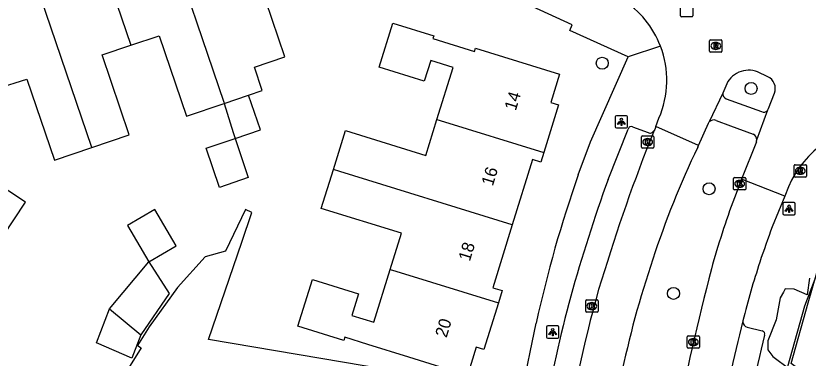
# Model space of a CAD drawing. Extents: x 159718 to 160783, y 383290 to 384030.
# Drawn here: x 160258.5 to 160323, y 383830.3 to 383858.2 of the extents above; entities that cross this region are included whole.
import ezdxf

# ---------------------------------------------------------------- set-up
doc = ezdxf.new("R2010")
doc.units = 0
for name, color, linetype in [('IMGEO_Boom', 7, 'Continuous'), ('IMGEO_Kolk', 7, 'Continuous'), ('IMGEO_Lichtpunt', 7, 'Continuous'), ('IMGEO_Pand', 7, 'Continuous'), ('IMGEO_Pand_nummerreeks', 7, 'Continuous'), ('IMGEO_Pand_overbouw', 7, 'Continuous'), ('IMGEO_Rijbaan_lokaal_open', 7, 'Continuous'), ('IMGEO_Rioolput', 7, 'Continuous'), ('IMGEO_Voetpad_open', 7, 'Continuous')]:
    doc.layers.add(name, color=color, linetype=linetype)

msp = doc.modelspace()

# ---------------------------------------------------------------- linework, layer by layer
at = {"layer": 'IMGEO_Boom'}
for centre in [(160306.244, 383854.345), (160318.363, 383852.291), (160314.941, 383844.121), (160312.049, 383835.604)]:
    msp.add_circle(centre, 0.489, dxfattribs=at)
at = {"layer": 'IMGEO_Kolk'}
for p, q in [((160309.442, 383847.502), (160309.442, 383848.354)), ((160309.517, 383848.428), (160310.369, 383848.428)), ((160309.93, 383848.208), (160309.955, 383848.208)), ((160310.443, 383848.354), (160310.443, 383847.502)), ((160309.953, 383847.648), (160309.928, 383847.648)), ((160310.369, 383847.428), (160309.517, 383847.428)), ((160316.932, 383844.102), (160316.932, 383844.954)), ((160317.007, 383845.028), (160317.859, 383845.028)), ((160317.933, 383844.954), (160317.933, 383844.102)), ((160317.443, 383844.248), (160317.418, 383844.248)), ((160317.42, 383844.808), (160317.445, 383844.808)), ((160317.859, 383844.028), (160317.007, 383844.028)), ((160304.902, 383834.145), (160304.902, 383834.997)), ((160304.977, 383835.071), (160305.829, 383835.071)), ((160305.39, 383834.851), (160305.415, 383834.851)), ((160305.903, 383834.997), (160305.903, 383834.145)), ((160305.829, 383834.071), (160304.977, 383834.071)), ((160305.413, 383834.291), (160305.388, 383834.291)), ((160313.164, 383831.215), (160313.164, 383832.067)), ((160313.239, 383832.141), (160314.091, 383832.141)), ((160314.165, 383832.067), (160314.165, 383831.215)), ((160313.675, 383831.361), (160313.65, 383831.361)), ((160313.652, 383831.921), (160313.677, 383831.921)), ((160314.091, 383831.141), (160313.239, 383831.141))]:
    msp.add_line(p, q, dxfattribs=at)
for points in [[(160309.442, 383847.502), (160309.442, 383848.354)], [(160309.517, 383848.428), (160310.369, 383848.428)], [(160309.763, 383848.128), (160309.886, 383848.128), (160309.886, 383847.977), (160310.016, 383848.128), (160310.18, 383848.128), (160310.034, 383847.977), (160310.187, 383847.728), (160310.035, 383847.728), (160309.95, 383847.892), (160309.886, 383847.825), (160309.886, 383847.728), (160309.763, 383847.728), (160309.763, 383848.128)], [(160310.443, 383848.354), (160310.443, 383847.502)], [(160310.369, 383847.428), (160309.517, 383847.428)], [(160316.932, 383844.102), (160316.932, 383844.954)], [(160317.007, 383845.028), (160317.859, 383845.028)], [(160317.933, 383844.954), (160317.933, 383844.102)], [(160317.253, 383844.728), (160317.376, 383844.728), (160317.376, 383844.577), (160317.506, 383844.728), (160317.67, 383844.728), (160317.524, 383844.577), (160317.677, 383844.328), (160317.525, 383844.328), (160317.44, 383844.492), (160317.376, 383844.425), (160317.376, 383844.328), (160317.253, 383844.328), (160317.253, 383844.728)], [(160317.859, 383844.028), (160317.007, 383844.028)], [(160304.902, 383834.145), (160304.902, 383834.997)], [(160304.977, 383835.071), (160305.829, 383835.071)], [(160305.223, 383834.771), (160305.346, 383834.771), (160305.346, 383834.62), (160305.476, 383834.771), (160305.64, 383834.771), (160305.494, 383834.62), (160305.647, 383834.371), (160305.495, 383834.371), (160305.41, 383834.535), (160305.346, 383834.468), (160305.346, 383834.371), (160305.223, 383834.371), (160305.223, 383834.771)], [(160305.903, 383834.997), (160305.903, 383834.145)], [(160305.829, 383834.071), (160304.977, 383834.071)], [(160313.164, 383831.215), (160313.164, 383832.067)], [(160313.239, 383832.141), (160314.091, 383832.141)], [(160314.165, 383832.067), (160314.165, 383831.215)], [(160313.485, 383831.841), (160313.608, 383831.841), (160313.608, 383831.69), (160313.738, 383831.841), (160313.902, 383831.841), (160313.756, 383831.69), (160313.909, 383831.441), (160313.757, 383831.441), (160313.672, 383831.605), (160313.608, 383831.538), (160313.608, 383831.441), (160313.485, 383831.441), (160313.485, 383831.841)], [(160314.091, 383831.141), (160313.239, 383831.141)]]:
    msp.add_lwpolyline(points, dxfattribs=at)
for centre, start, end in [((160309.519, 383848.352), 91.55205, 178.44795), ((160309.519, 383848.352), 91.55205, 178.44795), ((160310.367, 383848.352), 1.55205, 88.44795), ((160310.367, 383848.352), 1.55205, 88.44795), ((160309.519, 383847.504), 181.55205, 268.44795), ((160309.519, 383847.504), 181.55205, 268.44795), ((160310.367, 383847.504), 271.55205, 358.44795), ((160310.367, 383847.504), 271.55205, 358.44795), ((160317.009, 383844.952), 91.55205, 178.44795), ((160317.009, 383844.952), 91.55205, 178.44795), ((160317.857, 383844.952), 1.55205, 88.44795), ((160317.857, 383844.952), 1.55205, 88.44795), ((160317.009, 383844.104), 181.55205, 268.44795), ((160317.009, 383844.104), 181.55205, 268.44795), ((160317.857, 383844.104), 271.55205, 358.44795), ((160317.857, 383844.104), 271.55205, 358.44795), ((160304.979, 383834.995), 91.55205, 178.44795), ((160304.979, 383834.995), 91.55205, 178.44795), ((160305.827, 383834.995), 1.55205, 88.44795), ((160305.827, 383834.995), 1.55205, 88.44795), ((160304.979, 383834.147), 181.55205, 268.44795), ((160304.979, 383834.147), 181.55205, 268.44795), ((160305.827, 383834.147), 271.55205, 358.44795), ((160305.827, 383834.147), 271.55205, 358.44795), ((160313.241, 383832.065), 91.55205, 178.44795), ((160313.241, 383832.065), 91.55205, 178.44795), ((160314.089, 383832.065), 1.55205, 88.44795), ((160314.089, 383832.065), 1.55205, 88.44795), ((160313.241, 383831.217), 181.55205, 268.44795), ((160313.241, 383831.217), 181.55205, 268.44795), ((160314.089, 383831.217), 271.55205, 358.44795), ((160314.089, 383831.217), 271.55205, 358.44795)]:
    msp.add_arc(centre, 0.0765, start, end, dxfattribs=at)
for centre, major_axis, ratio, start_param, end_param in [((160309.929, 383847.928), (-0.387, 0.002), 0.722429, 4.712389, 7.853982), ((160309.954, 383847.928), (-0.39, 0.002), 0.717154, 1.570796, 4.712389), ((160317.419, 383844.528), (-0.387, 0.002), 0.722429, 4.712389, 7.853982), ((160317.444, 383844.528), (-0.39, 0.002), 0.717154, 1.570796, 4.712389), ((160305.389, 383834.571), (-0.387, 0.002), 0.722429, 4.712389, 7.853982), ((160305.414, 383834.571), (-0.39, 0.002), 0.717154, 1.570796, 4.712389), ((160313.651, 383831.641), (-0.387, 0.002), 0.722429, 4.712389, 7.853982), ((160313.676, 383831.641), (-0.39, 0.002), 0.717154, 1.570796, 4.712389)]:
    msp.add_ellipse(centre, major_axis=major_axis, ratio=ratio, start_param=start_param, end_param=end_param, dxfattribs=at)
at = {"layer": 'IMGEO_Lichtpunt'}
for p, q in [((160308.209, 383850.07), (160307.401, 383850.07)), ((160308.209, 383850.07), (160307.401, 383850.07)), ((160307.307, 383849.975), (160307.307, 383849.168)), ((160307.307, 383849.975), (160307.307, 383849.168)), ((160308.303, 383849.168), (160308.303, 383849.975)), ((160308.303, 383849.168), (160308.303, 383849.975)), ((160307.401, 383849.074), (160308.209, 383849.074)), ((160307.401, 383849.074), (160308.209, 383849.074)), ((160321.859, 383842.998), (160321.051, 383842.998)), ((160321.859, 383842.998), (160321.051, 383842.998)), ((160320.957, 383842.903), (160320.957, 383842.096)), ((160320.957, 383842.903), (160320.957, 383842.096)), ((160321.953, 383842.096), (160321.953, 383842.903)), ((160321.953, 383842.096), (160321.953, 383842.903)), ((160321.051, 383842.002), (160321.859, 383842.002)), ((160321.051, 383842.002), (160321.859, 383842.002)), ((160301.72, 383832.858), (160301.72, 383832.051)), ((160301.72, 383832.858), (160301.72, 383832.051)), ((160302.622, 383832.953), (160301.814, 383832.953)), ((160302.622, 383832.953), (160301.814, 383832.953)), ((160302.716, 383832.051), (160302.716, 383832.858)), ((160302.716, 383832.051), (160302.716, 383832.858)), ((160301.814, 383831.957), (160302.622, 383831.957)), ((160301.814, 383831.957), (160302.622, 383831.957))]:
    msp.add_line(p, q, dxfattribs=at)
for points in [[(160307.681, 383849.639), (160307.72, 383849.611), (160307.532, 383849.349), (160307.494, 383849.376), (160307.681, 383849.639)], [(160307.783, 383849.591), (160307.83, 383849.591), (160307.83, 383849.269), (160307.783, 383849.269), (160307.783, 383849.591)], [(160307.893, 383849.611), (160307.931, 383849.638), (160308.118, 383849.376), (160308.079, 383849.348), (160307.893, 383849.611)], [(160321.331, 383842.567), (160321.37, 383842.539), (160321.182, 383842.277), (160321.144, 383842.304), (160321.331, 383842.567)], [(160321.433, 383842.519), (160321.48, 383842.519), (160321.48, 383842.197), (160321.433, 383842.197), (160321.433, 383842.519)], [(160321.543, 383842.539), (160321.581, 383842.566), (160321.768, 383842.304), (160321.729, 383842.276), (160321.543, 383842.539)], [(160302.094, 383832.522), (160302.133, 383832.494), (160301.945, 383832.232), (160301.907, 383832.259), (160302.094, 383832.522)], [(160302.196, 383832.474), (160302.243, 383832.474), (160302.243, 383832.152), (160302.196, 383832.152), (160302.196, 383832.474)], [(160302.306, 383832.494), (160302.344, 383832.521), (160302.531, 383832.259), (160302.492, 383832.231), (160302.306, 383832.494)]]:
    msp.add_lwpolyline(points, dxfattribs=at)
for centre in [(160307.806, 383849.773), (160321.456, 383842.701), (160302.219, 383832.656)]:
    msp.add_circle(centre, 0.0994, dxfattribs=at)
for centre, start, end in [((160307.401, 383849.975), 90, 180), ((160307.401, 383849.975), 90, 180), ((160308.209, 383849.975), 0, 90), ((160308.209, 383849.975), 0, 90), ((160307.401, 383849.168), 180, 270), ((160307.401, 383849.168), 180, 270), ((160308.209, 383849.168), 270, 0), ((160308.209, 383849.168), 270, 360), ((160321.051, 383842.903), 90, 180), ((160321.051, 383842.903), 90, 180), ((160321.859, 383842.903), 0, 90), ((160321.859, 383842.903), 0, 90), ((160321.051, 383842.096), 180, 270), ((160321.051, 383842.096), 180, 270), ((160321.859, 383842.096), 270, 0), ((160321.859, 383842.096), 270, 360), ((160301.814, 383832.858), 90, 180), ((160301.814, 383832.858), 90, 180), ((160302.622, 383832.858), 0, 90), ((160302.622, 383832.858), 0, 90), ((160301.814, 383832.051), 180, 270), ((160301.814, 383832.051), 180, 270), ((160302.622, 383832.051), 270, 0), ((160302.622, 383832.051), 270, 360)]:
    msp.add_arc(centre, 0.0946, start, end, dxfattribs=at)
at = {"layer": 'IMGEO_Pand'}
for points in [[(160277.468, 383851.743), (160278.579, 383852.119), (160277.936, 383854.018), (160280.414, 383854.857), (160278.863, 383859.436), (160277.684, 383862.917), (160276.161, 383867.564)], [(160270.584, 383865.488), (160275.451, 383851.179), (160275.487, 383851.072)], [(160265.201, 383863.722), (160267.883, 383855.803)], [(160264.7, 383847.471), (160259.723, 383862.17)], [(160254.345, 383860.407), (160256.978, 383852.287), (160259.424, 383853.041), (160261.659, 383846.441), (160264.7, 383847.471)], [(160292.791, 383849.77), (160294.105, 383854.009), (160292.292, 383854.571), (160291.765, 383852.875), (160288.092, 383854.013), (160289.207, 383857.608), (160292.541, 383856.574), (160292.47, 383856.344), (160295.846, 383855.297), (160295.932, 383855.577), (160302.768, 383853.457), (160302.054, 383851.156), (160302.685, 383850.961), (160301.481, 383847.078)], [(160267.883, 383855.803), (160270.18, 383856.581), (160272.4, 383850.027), (160275.487, 383851.072)], [(160264.7, 383847.471), (160267.759, 383848.507), (160265.555, 383855.014), (160267.883, 383855.803)], [(160257.475, 383840.226), (160259.313, 383843.023), (160253.689, 383846.718), (160255.176, 383848.869), (160248.052, 383853.554)], [(160275.487, 383851.072), (160277.468, 383851.743)], [(160276.364, 383848.212), (160278.427, 383848.91), (160277.468, 383851.743)], [(160275.487, 383851.072), (160276.212, 383848.706), (160276.364, 383848.212)], [(160284.363, 383845.689), (160285.345, 383848.857), (160291.879, 383846.83), (160292.791, 383849.77)], [(160292.791, 383849.77), (160293.046, 383849.691), (160301.481, 383847.078)], [(160276.364, 383848.212), (160277.441, 383845.03), (160275.094, 383844.236), (160274.017, 383847.417), (160276.364, 383848.212)], [(160301.481, 383847.078), (160301.239, 383846.298), (160300.578, 383846.503), (160298.926, 383841.176)], [(160288.992, 383837.561), (160289.903, 383840.5), (160283.381, 383842.523), (160284.363, 383845.689)], [(160298.926, 383841.176), (160284.879, 383845.529), (160284.363, 383845.689)], [(160321.613, 383829.907), (160323.018, 383834.826), (160324.122, 383838.696), (160327.127, 383845.65)], [(160269.341, 383838.17), (160271.57, 383839.47), (160269.837, 383842.44), (160267.609, 383841.14), (160269.341, 383838.17)], [(160298.926, 383841.176), (160297.342, 383836.066), (160298.103, 383835.83), (160297.794, 383834.834)], [(160266.142, 383834.351), (160269.341, 383838.17)], [(160269.341, 383838.17), (160271.009, 383835.605), (160268.696, 383832.224)], [(160297.794, 383834.834), (160296.617, 383831.04), (160295.994, 383831.233), (160295.292, 383828.928), (160290.517, 383830.409), (160287.179, 383831.451), (160285.309, 383832.044), (160285.223, 383831.769), (160281.473, 383832.932), (160282.654, 383836.738), (160286.406, 383835.575), (160285.86, 383833.815), (160287.657, 383833.257), (160288.992, 383837.561)], [(160288.992, 383837.561), (160289.462, 383837.415), (160297.794, 383834.834)], [(160268.696, 383832.224), (160267.974, 383830.342), (160265.076, 383831.576), (160266.142, 383834.351)], [(160266.142, 383834.351), (160268.696, 383832.224)]]:
    msp.add_lwpolyline(points, dxfattribs=at)
at = {"layer": 'IMGEO_Pand_overbouw'}
for points in [[(160327.03, 383845.851), (160322.711, 383834.557), (160319.121, 383821.789), (160318.228, 383817.573), (160316.288, 383797.859), (160325.972, 383789.29)], [(160323.118, 383836.853), (160322.935, 383835.48), (160321.868, 383835.959), (160321.129, 383835.97), (160320.988, 383835.713), (160320.729, 383835.242), (160320.413, 383833.459), (160319.729, 383831.741), (160319.721, 383831.021), (160320.132, 383830.458), (160321.506, 383829.424), (160327.872, 383824.649)], [(160336.795, 383818.544), (160321.613, 383829.907), (160323.018, 383834.826)]]:
    msp.add_lwpolyline(points, dxfattribs=at)
at = {"layer": 'IMGEO_Rijbaan_lokaal_open'}
for points in [[(160319.721, 383853.246), (160318.895, 383853.643)], [(160316.294, 383852.489), (160316.074, 383851.917)], [(160316.074, 383851.917), (160314.961, 383849.56)], [(160319.728, 383850.55), (160319.776, 383850.66), (160320.263, 383851.91)], [(160318.822, 383848.1), (160319.728, 383850.55)], [(160310.608, 383849.18), (160310.859, 383849.858)], [(160314.083, 383847.648), (160314.901, 383849.47), (160314.961, 383849.56)], [(160310.471, 383848.865), (160310.135, 383848.057)], [(160310.608, 383849.18), (160310.514, 383848.939), (160310.471, 383848.865)], [(160314.083, 383847.648), (160310.608, 383849.18)], [(160314.019, 383847.504), (160314.083, 383847.648)], [(160318.791, 383847.955), (160317.577, 383844.892)], [(160317.577, 383844.892), (160317.433, 383844.528), (160317.012, 383843.385)], [(160321.099, 383843.512), (160317.577, 383844.892)], [(160321.406, 383844.266), (160321.099, 383843.512)], [(160321.099, 383843.512), (160320.087, 383841.033)]]:
    msp.add_lwpolyline(points, dxfattribs=at)
for centre, radius, start, end in [((160303.746, 383852.959), 7.751, 20.98034, 57.74853), ((160303.743, 383852.947), 7.758, 336.53163, 21.05053), ((160318.168, 383851.774), 2.005, 68.73141, 159.11996), ((160319.259, 383852.281), 1.07, 339.72723, 64.43644), ((160328.916, 383841.14), 8.135, 90.29807, 157.40369), ((160454.983, 383791.431), 155.523, 158.64761, 163.38259), ((160379.921, 383815.793), 73.134, 154.30413, 161.99764), ((160318.337, 383848.128), 0.486, 339.1514, 356.71306), ((160376.174, 383820.981), 63.262, 159.25867, 164.77596), ((160389.283, 383815.084), 73.902, 159.44343, 161.81373), ((160385.712, 383812.793), 79.576, 161.23178, 168.43982), ((160386.663, 383815.949), 71.142, 161.81695, 165.82035), ((160506.644, 383787.234), 198.023, 165.2673, 169.08645), ((160412.625, 383805.783), 110.842, 164.23008, 171.40087), ((160558.608, 383775.008), 247.889, 166.38115, 170.69939)]:
    msp.add_arc(centre, radius, start, end, dxfattribs=at)
at = {"layer": 'IMGEO_Rioolput'}
for p, q in [((160312.627, 383858.202), (160312.627, 383859.054)), ((160313.628, 383859.054), (160313.628, 383858.202)), ((160313.554, 383858.128), (160312.702, 383858.128)), ((160314.988, 383855.323), (160314.988, 383856.175)), ((160315.063, 383856.249), (160315.915, 383856.249)), ((160315.476, 383856.029), (160315.501, 383856.029)), ((160315.989, 383856.175), (160315.989, 383855.323)), ((160315.915, 383855.249), (160315.063, 383855.249)), ((160315.499, 383855.469), (160315.474, 383855.469)), ((160321.864, 383845.153), (160321.864, 383846.005)), ((160321.939, 383846.079), (160322.791, 383846.079)), ((160322.352, 383845.859), (160322.377, 383845.859)), ((160322.865, 383846.005), (160322.865, 383845.153)), ((160322.791, 383845.079), (160321.939, 383845.079)), ((160322.375, 383845.299), (160322.35, 383845.299))]:
    msp.add_line(p, q, dxfattribs=at)
for points in [[(160312.627, 383858.202), (160312.627, 383859.054)], [(160313.628, 383859.054), (160313.628, 383858.202)], [(160313.554, 383858.128), (160312.702, 383858.128)], [(160314.988, 383855.323), (160314.988, 383856.175)], [(160315.063, 383856.249), (160315.915, 383856.249)], [(160315.577, 383855.947), (160315.325, 383855.949), (160315.325, 383855.549)], [(160315.503, 383855.868), (160315.449, 383855.868), (160315.449, 383855.787)], [(160315.989, 383856.175), (160315.989, 383855.323)], [(160315.915, 383855.249), (160315.063, 383855.249)], [(160315.325, 383855.549), (160315.449, 383855.549), (160315.449, 383855.711), (160315.46, 383855.711)], [(160315.449, 383855.787), (160315.501, 383855.787)], [(160315.507, 383855.682), (160315.578, 383855.549), (160315.718, 383855.549), (160315.653, 383855.675)], [(160321.864, 383845.153), (160321.864, 383846.005)], [(160321.939, 383846.079), (160322.791, 383846.079)], [(160322.453, 383845.777), (160322.201, 383845.779), (160322.201, 383845.379)], [(160322.201, 383845.379), (160322.325, 383845.379), (160322.325, 383845.541), (160322.336, 383845.541)], [(160322.379, 383845.698), (160322.325, 383845.698), (160322.325, 383845.617)], [(160322.325, 383845.617), (160322.377, 383845.617)], [(160322.865, 383846.005), (160322.865, 383845.153)], [(160322.791, 383845.079), (160321.939, 383845.079)], [(160322.383, 383845.512), (160322.454, 383845.379), (160322.594, 383845.379), (160322.529, 383845.505)]]:
    msp.add_lwpolyline(points, dxfattribs=at)
for centre, radius, start, end in [((160312.704, 383858.204), 0.0765, 181.55205, 268.44795), ((160312.704, 383858.204), 0.0765, 181.55205, 268.44795), ((160313.552, 383858.204), 0.0765, 271.55205, 358.44795), ((160313.552, 383858.204), 0.0765, 271.55205, 358.44795), ((160315.065, 383856.173), 0.0765, 91.55205, 178.44795), ((160315.065, 383856.173), 0.0765, 91.55205, 178.44795), ((160315.509, 383855.772), 0.0964, 77.00612, 93.18647), ((160315.523, 383855.829), 0.0378, 276.66336, 79.67722), ((160315.576, 383855.837), 0.109, 350.36119, 89.41601), ((160315.913, 383856.173), 0.0765, 1.55205, 88.44795), ((160315.913, 383856.173), 0.0765, 1.55205, 88.44795), ((160315.065, 383855.325), 0.0765, 181.55205, 268.44795), ((160315.065, 383855.325), 0.0765, 181.55205, 268.44795), ((160315.459, 383855.658), 0.0533, 26.02933, 88.69889), ((160315.485, 383855.976), 0.19, 274.7715, 282.96867), ((160315.574, 383855.837), 0.112, 277.58423, 350.98172), ((160315.558, 383855.622), 0.108, 29.51342, 73.79051), ((160315.913, 383855.325), 0.0765, 271.55205, 358.44795), ((160315.913, 383855.325), 0.0765, 271.55205, 358.44795), ((160321.941, 383846.003), 0.0765, 91.55205, 178.44795), ((160321.941, 383846.003), 0.0765, 91.55205, 178.44795), ((160322.335, 383845.488), 0.0533, 26.02933, 88.69889), ((160322.361, 383845.806), 0.19, 274.7715, 282.96867), ((160322.385, 383845.602), 0.0964, 77.00612, 93.18647), ((160322.399, 383845.659), 0.0378, 276.66336, 79.67722), ((160322.452, 383845.667), 0.109, 350.36119, 89.41601), ((160322.45, 383845.667), 0.112, 277.58423, 350.98172), ((160322.434, 383845.452), 0.108, 29.51342, 73.79051), ((160322.789, 383846.003), 0.0765, 1.55205, 88.44795), ((160322.789, 383846.003), 0.0765, 1.55205, 88.44795), ((160321.941, 383845.155), 0.0765, 181.55205, 268.44795), ((160321.941, 383845.155), 0.0765, 181.55205, 268.44795), ((160322.789, 383845.155), 0.0765, 271.55205, 358.44795), ((160322.789, 383845.155), 0.0765, 271.55205, 358.44795)]:
    msp.add_arc(centre, radius, start, end, dxfattribs=at)
for centre, major_axis, ratio, start_param, end_param in [((160315.475, 383855.749), (-0.387, 0.002), 0.722429, 4.712389, 7.853982), ((160315.5, 383855.749), (-0.39, 0.002), 0.717154, 1.570796, 4.712389), ((160322.351, 383845.579), (-0.387, 0.002), 0.722429, 4.712389, 7.853982), ((160322.376, 383845.579), (-0.39, 0.002), 0.717154, 1.570796, 4.712389)]:
    msp.add_ellipse(centre, major_axis=major_axis, ratio=ratio, start_param=start_param, end_param=end_param, dxfattribs=at)
at = {"layer": 'IMGEO_Voetpad_open'}
for points in [[(160308.366, 383854.866), (160303.609, 383857.019), (160303.809, 383857.464), (160278.76, 383868.99), (160276.748, 383868.707), (160276.912, 383868.096), (160276.076, 383867.822), (160276.161, 383867.564)], [(160310.983, 383855.734), (160308.366, 383854.866)], [(160304.294, 383845.268), (160305.291, 383847.945), (160308.366, 383854.866)], [(160316.344, 383851.454), (160319.213, 383850.403)], [(160319.692, 383850.502), (160319.728, 383850.55)], [(160315.517, 383849.683), (160316.674, 383849.248), (160318.529, 383848.563)], [(160306.727, 383844.881), (160308.349, 383848.986)], [(160308.716, 383849.161), (160309.976, 383848.69)], [(160299.695, 383827.524), (160274.199, 383831.836), (160276.906, 383839.769), (160277.732, 383842.191), (160277.213, 383842.441), (160275.574, 383839.039), (160273.933, 383838.576), (160271.684, 383836.083), (160269.373, 383832.88), (160268.431, 383831.362), (160268.729, 383831.177), (160267.428, 383829.08), (160266.763, 383827.237), (160266.992, 383827.155), (160265.334, 383822.555), (160265.104, 383822.638), (160264.747, 383821.645), (160264.922, 383821.582), (160263.264, 383816.983), (160258.906, 383804.9)], [(160317.688, 383833.376), (160317.683, 383833.29)], [(160299.695, 383827.524), (160300.866, 383833.19)], [(160318.035, 383832.848), (160319.258, 383832.546)]]:
    msp.add_lwpolyline(points, dxfattribs=at)
for centre, radius, start, end in [((160316.468, 383851.837), 0.402, 168.48609, 252.01139), ((160319.388, 383850.765), 0.402, 244.18872, 319.16629), ((160315.32, 383849.256), 0.47, 65.20907, 139.73941), ((160308.612, 383848.906), 0.275, 67.84398, 163.1433), ((160310, 383849.195), 0.575, 295.5562, 325.0086), ((160310.132, 383849.067), 0.408, 247.55211, 286.55499), ((160318.347, 383848.124), 0.475, 357.11939, 67.53427), ((160404.947, 383810.175), 106.595, 160.77872, 167.53108), ((160433.477, 383799.01), 134.795, 160.10485, 164.34718), ((160420.789, 383803.998), 121.239, 164.99923, 174.44906), ((160318.162, 383833.31), 0.479, 182.43071, 254.63553), ((160505.852, 383786.87), 191.824, 166.33407, 171.9449), ((160319.202, 383832.279), 0.273, 340.84847, 78.05026)]:
    msp.add_arc(centre, radius, start, end, dxfattribs=at)

# ---------------------------------------------------------------- texts
at = {"layer": 'IMGEO_Pand_nummerreeks'}
for s, p in [('14', (160299.209, 383850.422)), ('16', (160297.34, 383844.29)), ('18', (160295.471, 383838.161)), ('20', (160293.576, 383831.942))]:
    msp.add_text(s, height=1, rotation=73.04972, dxfattribs=at).set_placement(p)

doc.saveas('drawing.dxf')
